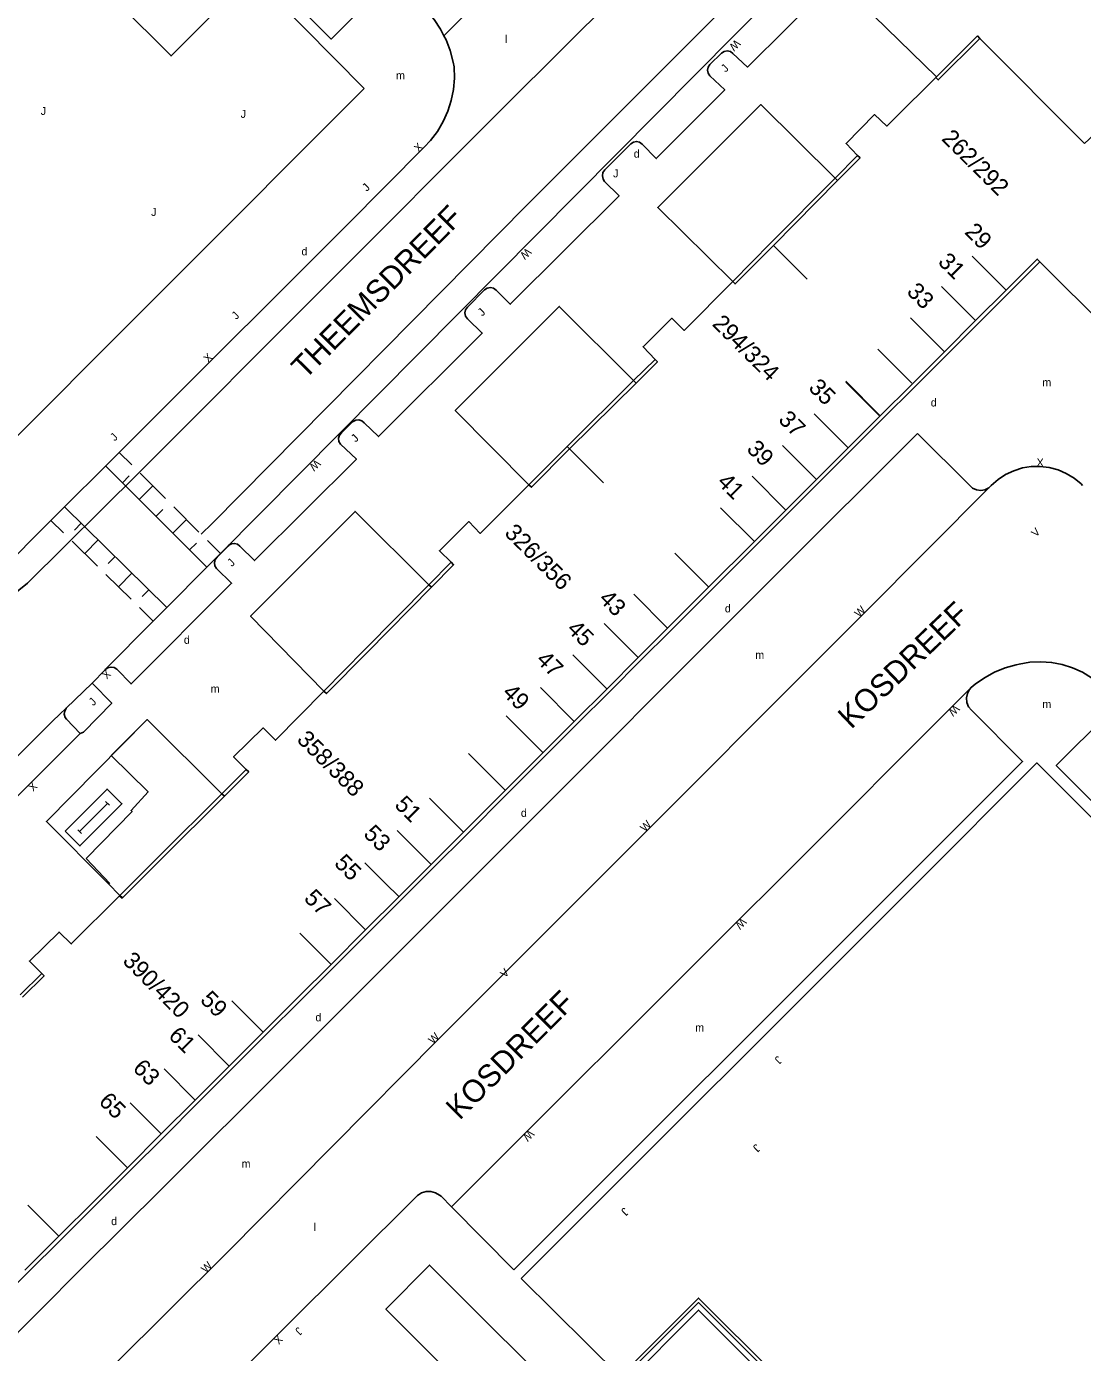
# Model space of a CAD drawing. Extents: x 134999 to 136502, y 457398 to 459002.
# Drawn here: x 136183.2 to 136249.2, y 458570.7 to 458653.5 of the extents above; entities that cross this region are included whole.
import ezdxf

# ---------------------------------------------------------------- set-up
doc = ezdxf.new("R2010")
doc.units = 0
for name, color, linetype in [('RI_DGTB_15', 7, 'Continuous'), ('RI_DGTB_18', 7, 'Continuous'), ('RI_DGTB_29', 7, 'Continuous'), ('RI_DGTB_3', 7, 'Continuous'), ('RI_DGTB_30', 7, 'Continuous'), ('RI_DGTB_31', 7, 'Continuous'), ('RI_DGTB_35', 7, 'Continuous'), ('RI_DGTB_36', 7, 'Continuous'), ('RI_DGTB_37', 7, 'Continuous'), ('RI_DGTB_4', 7, 'Continuous'), ('RI_DGTB_43', 7, 'Continuous'), ('RI_DGTB_53', 7, 'Continuous'), ('RI_DGTB_54', 7, 'Continuous')]:
    doc.layers.add(name, color=color, linetype=linetype)

msp = doc.modelspace()

# ---------------------------------------------------------------- linework, layer by layer
at = {"layer": 'RI_DGTB_15'}
for p, q in [((136229.902, 458639.881), (136232.023, 458637.76)), ((136244.459, 458637.075), (136242.339, 458639.198)), ((136242.548, 458635.167), (136240.428, 458637.29)), ((136240.602, 458633.224), (136238.482, 458635.347)), ((136238.557, 458631.256), (136236.438, 458633.378)), ((136236.551, 458629.252), (136234.431, 458631.375)), ((136236.569, 458629.197), (136234.449, 458631.32)), ((136234.587, 458627.218), (136232.468, 458629.34)), ((136217.019, 458627.311), (136219.296, 458625.034)), ((136232.606, 458625.24), (136230.487, 458627.362)), ((136230.696, 458623.332), (136228.576, 458625.455)), ((136228.724, 458621.355), (136226.605, 458623.477)), ((136225.859, 458618.523), (136223.74, 458620.645)), ((136223.301, 458615.948), (136221.182, 458618.07)), ((136221.461, 458614.111), (136219.342, 458616.233)), ((136219.504, 458612.164), (136217.384, 458614.287)), ((136217.463, 458610.118), (136215.343, 458612.241)), ((136215.503, 458608.18), (136213.213, 458610.473)), ((136213.145, 458605.826), (136210.855, 458608.119)), ((136210.529, 458603.194), (136208.409, 458605.317)), ((136208.512, 458601.18), (136206.392, 458603.303)), ((136205.668, 458600), (136204.374, 458601.294)), ((136206.494, 458599.171), (136205.668, 458600)), ((136204.42, 458597.093), (136202.471, 458599.047)), ((136202.262, 458594.938), (136200.313, 458596.892)), ((136198.016, 458590.698), (136196.067, 458592.653)), ((136195.893, 458588.578), (136193.944, 458590.533)), ((136193.77, 458586.459), (136191.821, 458588.413)), ((136191.647, 458584.339), (136189.698, 458586.293)), ((136189.525, 458582.219), (136187.576, 458584.174)), ((136185.243, 458577.944), (136183.294, 458579.898))]:
    msp.add_line(p, q, dxfattribs=at)
at = {"layer": 'RI_DGTB_18'}
msp.add_lwpolyline([(136149.708, 458649.485), (136172.145, 458671.709), (136192.255, 458651.715), (136197.32, 458656.78)], dxfattribs=at)
at = {"layer": 'RI_DGTB_29'}
for points in [[(136185.64, 458603.26), (136186.561, 458602.342), (136189.181, 458604.972), (136188.26, 458605.89), (136185.64, 458603.26)], [(136188.284, 458604.993), (136186.537, 458603.24)], [(136188.169, 458605.108), (136188.399, 458604.878)], [(136186.422, 458603.354), (136186.652, 458603.125)]]:
    msp.add_lwpolyline(points, dxfattribs=at)
at = {"layer": 'RI_DGTB_3'}
for p, q in [((136250.82, 458634.608), (136246.574, 458638.848)), ((136244.459, 458637.075), (136242.548, 458635.167)), ((136242.548, 458635.167), (136240.602, 458633.224)), ((136240.602, 458633.224), (136238.579, 458631.204)), ((136238.579, 458631.204), (136236.569, 458629.197)), ((136236.569, 458629.197), (136234.587, 458627.218)), ((136234.587, 458627.218), (136232.606, 458625.24)), ((136232.606, 458625.24), (136230.696, 458623.332)), ((136230.696, 458623.332), (136228.714, 458621.353)), ((136228.714, 458621.353), (136225.844, 458618.486)), ((136225.844, 458618.486), (136223.301, 458615.948)), ((136223.301, 458615.948), (136221.461, 458614.111)), ((136221.461, 458614.111), (136219.515, 458612.167)), ((136219.515, 458612.167), (136217.463, 458610.118)), ((136217.463, 458610.118), (136215.517, 458608.175)), ((136215.517, 458608.175), (136213.138, 458605.799)), ((136213.138, 458605.799), (136210.529, 458603.194)), ((136213.308, 458605.629), (136210.698, 458603.022)), ((136210.529, 458603.194), (136208.512, 458601.18)), ((136208.512, 458601.18), (136207.331, 458600)), ((136207.331, 458600), (136206.497, 458599.167)), ((136207.671, 458600), (136206.667, 458598.997)), ((136206.497, 458599.167), (136204.42, 458597.093)), ((136206.667, 458598.997), (136204.59, 458596.923)), ((136204.42, 458597.093), (136202.262, 458594.938)), ((136204.59, 458596.923), (136202.432, 458594.768)), ((136202.262, 458594.938), (136200.234, 458592.914)), ((136202.432, 458594.768), (136200.404, 458592.743)), ((136200.234, 458592.914), (136198.016, 458590.698)), ((136200.404, 458592.743), (136198.186, 458590.528)), ((136198.016, 458590.698), (136195.893, 458588.578)), ((136198.186, 458590.528), (136196.062, 458588.408)), ((136195.893, 458588.578), (136193.77, 458586.459)), ((136196.062, 458588.408), (136193.94, 458586.289)), ((136193.77, 458586.459), (136191.647, 458584.339)), ((136193.94, 458586.289), (136191.817, 458584.169)), ((136191.647, 458584.339), (136189.525, 458582.219)), ((136191.817, 458584.169), (136189.694, 458582.049)), ((136189.525, 458582.219), (136187.465, 458580.163)), ((136189.694, 458582.049), (136187.635, 458579.993)), ((136187.465, 458580.163), (136185.243, 458577.944)), ((136185.243, 458577.944), (136183.121, 458575.824))]:
    msp.add_line(p, q, dxfattribs=at)
for points in [[(136244.459, 458637.075), (136246.404, 458639.018), (136246.574, 458638.848)], [(136246.574, 458638.848), (136244.629, 458636.905)], [(136244.629, 458636.905), (136242.718, 458634.997)], [(136242.718, 458634.997), (136240.772, 458633.054)], [(136240.772, 458633.054), (136238.749, 458631.034)], [(136238.749, 458631.034), (136236.739, 458629.027)], [(136236.739, 458629.027), (136234.757, 458627.048)], [(136234.757, 458627.048), (136232.776, 458625.07)], [(136232.776, 458625.07), (136230.866, 458623.162)], [(136230.866, 458623.162), (136228.884, 458621.183)], [(136228.884, 458621.183), (136226.013, 458618.317)], [(136226.013, 458618.317), (136223.471, 458615.778)], [(136223.471, 458615.778), (136221.631, 458613.941)], [(136221.631, 458613.941), (136219.685, 458611.997)], [(136219.685, 458611.997), (136217.633, 458609.948)], [(136217.633, 458609.948), (136213.308, 458605.629)], [(136210.698, 458603.022), (136208.677, 458601.004)], [(136208.677, 458601.004), (136207.671, 458600)], [(136187.635, 458579.993), (136185.413, 458577.774)], [(136185.413, 458577.774), (136183.29, 458575.654)], [(136183.29, 458575.654), (136181.168, 458573.535)]]:
    msp.add_lwpolyline(points, dxfattribs=at)
at = {"layer": 'RI_DGTB_31'}
for p, q in [((136189.011, 458626.937), (136189.801, 458626.149)), ((136188.162, 458626.089), (136194.502, 458619.766)), ((136189.217, 458625.037), (136189.64, 458625.462)), ((136190.327, 458625.625), (136191.902, 458624.054)), ((136190.266, 458623.99), (136191.114, 458624.84)), ((136191.994, 458617.237), (136185.6, 458623.532)), ((136192.427, 458623.53), (136194.003, 458621.958)), ((136185.541, 458621.906), (136184.751, 458622.684)), ((136191.317, 458622.942), (136191.741, 458623.367)), ((136192.367, 458621.895), (136193.215, 458622.744)), ((136186.647, 458622.501), (136186.226, 458622.074)), ((136187.649, 458619.831), (136186.068, 458621.387)), ((136187.701, 458621.464), (136186.859, 458620.609)), ((136193.418, 458620.847), (136193.842, 458621.271)), ((136194.528, 458621.434), (136195.346, 458620.618)), ((136188.755, 458620.426), (136188.334, 458619.998)), ((136189.809, 458619.388), (136188.967, 458618.533)), ((136189.757, 458617.755), (136188.176, 458619.312)), ((136190.863, 458618.351), (136190.442, 458617.923)), ((136191.149, 458616.385), (136190.284, 458617.236))]:
    msp.add_line(p, q, dxfattribs=at)
at = {"layer": 'RI_DGTB_4'}
for p, q in [((136249.355, 458646.237), (136242.824, 458652.804)), ((136240.059, 458650.364), (136237.483, 458647.802)), ((136240.059, 458650.364), (136240.101, 458650.406)), ((136233.775, 458644.078), (136235.177, 458645.492)), ((136229.757, 458640.026), (136233.775, 458644.078)), ((136227.367, 458637.615), (136229.757, 458640.026)), ((136221.174, 458631.422), (136222.514, 458632.748)), ((136208.371, 458618.658), (136209.762, 458620.068)), ((136204.352, 458614.585), (136208.371, 458618.658)), ((136201.817, 458612.016), (136204.352, 458614.585)), ((136195.434, 458605.603), (136196.955, 458607.12)), ((136195.434, 458605.603), (136191.494, 458601.675)), ((136191.494, 458601.675), (136189.813, 458600)), ((136191.648, 458601.521), (136190.122, 458600)), ((136189.813, 458600), (136189.064, 458599.253)), ((136189.064, 458599.253), (136189.042, 458599.231)), ((136182.815, 458593.029), (136184.172, 458594.369))]:
    msp.add_line(p, q, dxfattribs=at)
for points in [[(136242.824, 458652.804), (136240.214, 458650.209), (136240.059, 458650.364)], [(136240.101, 458650.406), (136242.669, 458652.96), (136242.824, 458652.804)], [(136237.483, 458647.802), (136237, 458647.321), (136236.236, 458648.045), (136234.451, 458646.241), (136235.177, 458645.492)], [(136233.928, 458643.92), (136235.33, 458645.334), (136235.177, 458645.492)], [(136229.912, 458639.871), (136233.928, 458643.92)], [(136229.912, 458639.871), (136227.521, 458637.461), (136227.367, 458637.615)], [(136227.367, 458637.615), (136224.329, 458634.551), (136223.56, 458635.312), (136221.769, 458633.533), (136222.514, 458632.748)], [(136221.324, 458631.261), (136222.666, 458632.589), (136222.514, 458632.748)], [(136221.174, 458631.422), (136217.019, 458627.311)], [(136217.175, 458627.155), (136221.324, 458631.261)], [(136217.019, 458627.311), (136217.018, 458627.31), (136214.626, 458624.915)], [(136217.175, 458627.155), (136214.781, 458624.76), (136214.626, 458624.915)], [(136214.626, 458624.915), (136211.583, 458621.868), (136210.864, 458622.605), (136209.035, 458620.782), (136209.762, 458620.068)], [(136208.529, 458618.504), (136209.92, 458619.913), (136209.762, 458620.068)], [(136204.508, 458614.429), (136208.529, 458618.504)], [(136204.508, 458614.429), (136201.971, 458611.858), (136201.817, 458612.016)], [(136201.817, 458612.016), (136198.786, 458608.944), (136198.011, 458609.72), (136196.163, 458607.903), (136196.955, 458607.12)], [(136195.59, 458605.448), (136197.112, 458606.965), (136196.955, 458607.12)], [(136191.648, 458601.521), (136195.59, 458605.448)], [(136190.122, 458600), (136189.22, 458599.1)], [(136189.042, 458599.231), (136186.015, 458596.214), (136185.259, 458596.962), (136183.405, 458595.144), (136184.172, 458594.369)], [(136189.22, 458599.1), (136189.196, 458599.077), (136189.042, 458599.231)], [(136182.979, 458592.88), (136184.322, 458594.218), (136184.172, 458594.369)]]:
    msp.add_lwpolyline(points, dxfattribs=at)
at = {"layer": 'RI_DGTB_53'}
for p, q in [((136213.236, 458648.667), (136235.226, 458670.616)), ((136209.319, 458652.968), (136213.996, 458657.652)), ((136204.33, 458649.67), (136197.32, 458656.78)), ((136228.662, 458656.547), (136214.523, 458642.403)), ((136190.265, 458625.687), (136213.236, 458648.667)), ((136214.523, 458642.403), (136194.83, 458622.5)), ((136230.126, 458619.347), (136238.915, 458628.122)), ((136183.292, 458618.762), (136190.265, 458625.687)), ((136194.83, 458622.5), (136194.137, 458621.824)), ((136225.091, 458614.312), (136230.126, 458619.347)), ((136217.269, 458606.478), (136225.091, 458614.312)), ((136188.146, 458613.356), (136188.14, 458613.35)), ((136185.709, 458610.945), (136187.318, 458612.511)), ((136242.275, 458612.248), (136230.038, 458600)), ((136184.863, 458610.164), (136185.709, 458610.945)), ((136212.189, 458601.395), (136217.269, 458606.478)), ((136210.794, 458600), (136212.189, 458601.395)), ((136204.39, 458593.597), (136210.794, 458600)), ((136213.68, 458575.85), (136237.854, 458600)), ((136214.154, 458575.305), (136238.851, 458600)), ((136230.038, 458600), (136227.907, 458597.867))]:
    msp.add_line(p, q, dxfattribs=at)
for points in [[(136206.867, 458655.94), (136206.645, 458656.112), (136206.384, 458656.216), (136206.104, 458656.241), (136205.828, 458656.188), (136205.578, 458656.059), (136205.49, 458655.988), (136202.266, 458652.763), (136186.429, 458668.643), (136170.1, 458684.923), (136173.628, 458688.452), (136173.73, 458688.641), (136173.757, 458688.855), (136173.705, 458689.063), (136173.58, 458689.239)], [(136195.346, 458620.618), (136239.87, 458665.52), (136240.1, 458665.35)], [(136235.73, 458658.4), (136228.29, 458651.01), (136227.38, 458651.86), (136227.222, 458651.979), (136227.029, 458652.026), (136226.834, 458651.994), (136226.667, 458651.888), (136225.94, 458651.17), (136225.828, 458651.009), (136225.79, 458650.817), (136225.83, 458650.625), (136225.943, 458650.465), (136226.87, 458649.6), (136222.59, 458645.29), (136221.7, 458646.2), (136221.544, 458646.317), (136221.355, 458646.363), (136221.163, 458646.329), (136221.001, 458646.222), (136219.37, 458644.59), (136219.258, 458644.418), (136219.22, 458644.216), (136219.261, 458644.015), (136219.36, 458643.86), (136220.26, 458642.97), (136213.46, 458636.19), (136212.58, 458637.07), (136212.417, 458637.186), (136212.221, 458637.23), (136212.024, 458637.195), (136211.855, 458637.085), (136210.78, 458636), (136210.668, 458635.838), (136210.628, 458635.645), (136210.668, 458635.451), (136210.78, 458635.289), (136211.71, 458634.39), (136205.22, 458627.92), (136204.32, 458628.78), (136204.177, 458628.909), (136203.993, 458628.971), (136203.801, 458628.953), (136203.632, 458628.86), (136203.61, 458628.84), (136202.91, 458628.15), (136202.786, 458628), (136202.731, 458627.813), (136202.756, 458627.62), (136202.855, 458627.453), (136203.84, 458626.51), (136197.48, 458620.17), (136196.56, 458621.07), (136196.414, 458621.195), (136196.231, 458621.25), (136196.04, 458621.227), (136195.876, 458621.129), (136195.83, 458621.08), (136195.14, 458620.39), (136195.019, 458620.233), (136194.97, 458620.041), (136194.999, 458619.845), (136195.103, 458619.677), (136196.04, 458618.76), (136189.76, 458612.47), (136188.86, 458613.38), (136188.693, 458613.487), (136188.498, 458613.52), (136188.305, 458613.474), (136188.146, 458613.356)], [(136238.915, 458628.122), (136242.161, 458624.876), (136242.36, 458624.698), (136242.603, 458624.586), (136242.869, 458624.551), (136243.132, 458624.596), (136243.371, 458624.716), (136243.443, 458624.772)], [(136249.245, 458624.865), (136249.141, 458624.966), (136248.705, 458625.326), (136248.223, 458625.62), (136247.704, 458625.843), (136247.159, 458625.991), (136246.598, 458626.06), (136246.033, 458626.049), (136245.476, 458625.959), (136244.936, 458625.791), (136244.426, 458625.549), (136243.955, 458625.237), (136243.533, 458624.862), (136243.443, 458624.772)], [(136218.712, 458600), (136235.613, 458616.914), (136243.443, 458624.772)], [(136191.149, 458616.385), (136195.346, 458620.618)], [(136177.132, 458614.014), (136179.695, 458615.917), (136182.209, 458617.883), (136183.292, 458618.762)], [(136188.146, 458613.356), (136191.149, 458616.385)], [(136250.823, 458611.958), (136250.342, 458612.433), (136249.807, 458612.848), (136249.228, 458613.197), (136248.612, 458613.475), (136247.967, 458613.679), (136247.302, 458613.805), (136246.627, 458613.851), (136245.952, 458613.818), (136245.285, 458613.706), (136245.082, 458613.655), (136244.394, 458613.463), (136243.732, 458613.195), (136243.104, 458612.855), (136242.517, 458612.447), (136242.275, 458612.248)], [(136186.574, 458609.374), (136186.789, 458609.458), (136188.555, 458611.264), (136187.318, 458612.511)], [(136237.854, 458600), (136245.485, 458607.624), (136242.289, 458610.82), (136242.115, 458611.043), (136242.011, 458611.305), (136241.984, 458611.586), (136242.036, 458611.864), (136242.164, 458612.116), (136242.275, 458612.248)], [(136254.97, 458600), (136247.598, 458607.366), (136250.793, 458610.561), (136250.964, 458610.786), (136251.066, 458611.05), (136251.09, 458611.331), (136251.034, 458611.609), (136250.904, 458611.859), (136250.823, 458611.958)], [(136185.719, 458610.258), (136186.574, 458609.374), (136184.954, 458607.748), (136183.417, 458606.205), (136177.216, 458600)], [(136188.32, 458600), (136184.462, 458603.876), (136190.766, 458610.239)], [(136185.708, 458610.945), (136185.609, 458610.768), (136185.585, 458610.568), (136185.639, 458610.373), (136185.719, 458610.258)], [(136174.717, 458600), (136184.863, 458610.164)], [(136188.523, 458607.998), (136190.82, 458605.73), (136189.76, 458604.56), (136189.82, 458604.5), (136186.944, 458601.555)], [(136238.851, 458600), (136246.383, 458607.532), (136253.946, 458600)]]:
    msp.add_lwpolyline(points, dxfattribs=at)
at = {"layer": 'RI_DGTB_54'}
for p, q in [((136186.944, 458601.555), (136188.438, 458600)), ((136188.32, 458600), (136189.064, 458599.253)), ((136227.907, 458597.867), (136209.787, 458579.784)), ((136199.484, 458588.686), (136204.39, 458593.597)), ((136199.484, 458588.686), (136191.727, 458580.944)), ((136186.665, 458575.938), (136191.727, 458580.944)), ((136209.787, 458579.784), (136213.68, 458575.85)), ((136186.665, 458575.938), (136179.32, 458568.546))]:
    msp.add_line(p, q, dxfattribs=at)
for points in [[(136240.101, 458650.406), (136235.412, 458654.957), (136236.26, 458655.903), (136245.886, 458655.913), (136252.316, 458655.824), (136261.127, 458647.011), (136256.859, 458642.753), (136254.858, 458642.916), (136250.519, 458647.323), (136249.355, 458646.237)], [(136208.23, 458654.548), (136208.701, 458653.985), (136209.108, 458653.374), (136209.319, 458652.968)], [(136209.319, 458652.968), (136209.446, 458652.723), (136209.712, 458652.039), (136209.901, 458651.329), (136209.957, 458651.03), (136209.977, 458650.322), (136209.916, 458649.617), (136209.777, 458648.923), (136209.56, 458648.249), (136209.269, 458647.603), (136208.907, 458646.995), (136208.478, 458646.431), (136208.086, 458646.012), (136203.236, 458641.135), (136190.652, 458628.574)], [(136204.33, 458649.67), (136179.862, 458625.205), (136179.829, 458625.238)], [(136233.775, 458644.078), (136229.124, 458648.672), (136222.678, 458642.245), (136227.367, 458637.615)], [(136233.775, 458644.078), (136233.928, 458643.92)], [(136233.928, 458643.92), (136233.914, 458643.934)], [(136221.174, 458631.422), (136216.529, 458636.054), (136210.02, 458629.557), (136214.626, 458624.915)], [(136221.174, 458631.422), (136221.324, 458631.261)], [(136221.324, 458631.261), (136221.314, 458631.272)], [(136190.652, 458628.574), (136189.011, 458626.937)], [(136189.011, 458626.937), (136184.751, 458622.684)], [(136184.751, 458622.684), (136181.472, 458619.412), (136180.963, 458618.941), (136180.403, 458618.531), (136179.799, 458618.188), (136179.16, 458617.918), (136178.919, 458617.837), (136177.844, 458617.412), (136176.877, 458616.939), (136175.947, 458616.396), (136175.061, 458615.785), (136174.325, 458615.198), (136168.983, 458609.817), (136163.219, 458603.929), (136159.344, 458600)], [(136208.371, 458618.658), (136203.764, 458623.245), (136197.224, 458616.697), (136201.817, 458612.016)], [(136208.371, 458618.658), (136208.529, 458618.504)], [(136187.318, 458612.511), (136188.14, 458613.35)], [(136195.434, 458605.603), (136190.766, 458610.239), (136188.523, 458607.998)], [(136195.434, 458605.603), (136195.59, 458605.448)], [(136195.59, 458605.448), (136195.577, 458605.459)], [(136181.485, 458562.774), (136195.744, 458576.923), (136208.964, 458590.253), (136218.712, 458600)], [(136189.064, 458599.253), (136189.22, 458599.1)], [(136209.787, 458579.784), (136209.133, 458580.444), (136209.042, 458580.522), (136208.785, 458580.67), (136208.498, 458580.743), (136208.202, 458580.738), (136207.918, 458580.654), (136207.666, 458580.497), (136199.268, 458572.145), (136187.534, 458560.409), (136184.308, 458557.263)], [(136244.549, 458540.118), (136248.432, 458536.292), (136245.591, 458533.486), (136205.686, 458573.384), (136208.42, 458576.145), (136217.908, 458566.661)], [(136244.506, 458554.905), (136225.224, 458574.088), (136220.334, 458569.19), (136214.154, 458575.305)], [(136244.341, 458554.741), (136225.231, 458573.802), (136220.254, 458568.83)], [(136244.079, 458554.481), (136225.231, 458573.333), (136220.492, 458568.588)]]:
    msp.add_lwpolyline(points, dxfattribs=at)

# ---------------------------------------------------------------- texts
at = {"layer": 'RI_DGTB_29'}
for p in [(136221.18, 458645.35), (136193.06, 458614.97)]:
    msp.add_text('d', height=0.5, rotation=359.99963, dxfattribs=at).set_placement(p)
for p in [(136200.41, 458639.247), (136239.749, 458629.803), (136226.878, 458616.933), (136214.128, 458604.156), (136201.283, 458591.379), (136188.514, 458578.644)]:
    msp.add_text('d', height=0.5, dxfattribs=at).set_placement(p)
at = {"layer": 'RI_DGTB_30'}
for s, height, rotation, p in [('W', 0.5, 224.50041, (136227.557, 458652.775)), ('X', 0.5, 44.50042, (136207.731, 458645.659)), ('W', 0.5, 224.50041, (136214.486, 458639.746)), ('X', 0.5, 44.50042, (136194.583, 458632.51)), ('W', 0.5, 224.50041, (136201.307, 458626.527)), ('X', 0.5, 359.09869, (136246.361, 458626.058)), ('V', 0.5, 44.99773, (136246.326, 458621.603)), ('W', 0.5, 44.99773, (136235.279, 458616.586)), ('X', 0.5, 224.50041, (136188.202, 458613.393)), ('W', 0.5, 225.52617, (136241.24, 458611.203)), ('X', 0.5, 225.11263, (136183.593, 458606.382)), ('W', 0.5, 44.99773, (136221.883, 458603.184)), ('W', 0.499, 225.22543, (136227.924, 458597.886)), ('V', 0.5, 45.12168, (136213.128, 458594.062)), ('W', 0.499, 45.22545, (136208.637, 458589.924)), ('W', 0.499, 225.22543, (136214.651, 458584.64)), ('W', 0.499, 45.22545, (136194.433, 458575.619)), ('X', 0.499, 225.22543, (136198.941, 458571.817))]:
    msp.add_text(s, height=height, rotation=rotation, dxfattribs=at).set_placement(p)
at = {"layer": 'RI_DGTB_31'}
for height, rotation, p in [(0.5, 44.99999, (136226.927, 458650.656)), (0.5, 359.99963, (136184.11, 458648.02)), (0.5, 359.99963, (136196.61, 458647.84)), (0.5, 359.99963, (136219.89, 458644.12)), (0.5, 44.99999, (136204.499, 458643.21)), (0.5, 359.99963, (136191.01, 458641.71)), (0.5, 44.99999, (136211.715, 458635.411)), (0.5, 44.99999, (136196.337, 458635.201)), (0.5, 44.99999, (136188.737, 458627.607)), (0.5, 44.99999, (136203.799, 458627.537)), (0.5, 44.99999, (136196.061, 458619.758)), (0.5, 44.99999, (136187.402, 458611.062)), (0.499, 225.22543, (136230.172, 458589.255)), (0.499, 225.22543, (136228.813, 458583.749)), (0.499, 225.22543, (136220.575, 458579.776)), (0.499, 225.22543, (136200.2, 458572.31))]:
    msp.add_text('J', height=height, rotation=rotation, dxfattribs=at).set_placement(p)
at = {"layer": 'RI_DGTB_35'}
msp.add_text('262/292', height=1.054, rotation=315.1859, dxfattribs=at).set_placement((136240.375, 458646.485))
at = {"layer": 'RI_DGTB_36'}
for s, rotation, p in [('29', 314.9612, (136241.814, 458640.649)), ('31', 314.9612, (136240.142, 458638.78)), ('33', 314.9612, (136238.192, 458636.913)), ('294/324', 315.1859, (136226.028, 458634.903)), ('35', 314.9612, (136232.052, 458630.911)), ('37', 314.9612, (136230.163, 458628.919)), ('39', 314.9612, (136228.182, 458627.079)), ('41', 314.9612, (136226.341, 458625.015)), ('326/356', 315.1859, (136213.046, 458621.832)), ('43', 314.9612, (136218.938, 458617.719)), ('45', 314.9612, (136216.94, 458615.827)), ('47', 314.9612, (136215.019, 458613.907)), ('49', 314.9612, (136212.907, 458611.849)), ('358/388', 315.1859, (136200.064, 458608.922)), ('51', 314.9612, (136206.174, 458604.845)), ('53', 314.9612, (136204.23, 458603.028)), ('55', 314.9612, (136202.402, 458601.192)), ('57', 314.9612, (136200.511, 458599.003)), ('390/420', 314.9147, (136189.173, 458595.094)), ('59', 314.9612, (136194.024, 458592.654)), ('61', 314.9612, (136192.038, 458590.415)), ('63', 314.9612, (136189.807, 458588.385)), ('65', 314.9612, (136187.681, 458586.308))]:
    msp.add_text(s, height=1.054, rotation=rotation, dxfattribs=at).set_placement(p)
at = {"layer": 'RI_DGTB_37'}
for s, rotation, p in [('THEEMSDREEF', 45.36772, (136200.641, 458631.442)), ('KOSDREEF', 43.71884, (136234.776, 458609.591)), ('KOSDREEF', 44.99554, (136210.292, 458585.152))]:
    msp.add_text(s, height=1.4, rotation=rotation, dxfattribs=at).set_placement(p)
at = {"layer": 'RI_DGTB_43'}
for s, p in [('l', (136213.137, 458652.517)), ('m', (136206.32, 458650.243)), ('m', (136246.724, 458631.061)), ('m', (136228.778, 458614.027)), ('m', (136194.733, 458611.915)), ('m', (136246.724, 458610.953)), ('m', (136225.024, 458590.742)), ('m', (136196.666, 458582.233)), ('l', (136201.177, 458578.278))]:
    msp.add_text(s, height=0.5, dxfattribs=at).set_placement(p)

doc.saveas('drawing.dxf')
